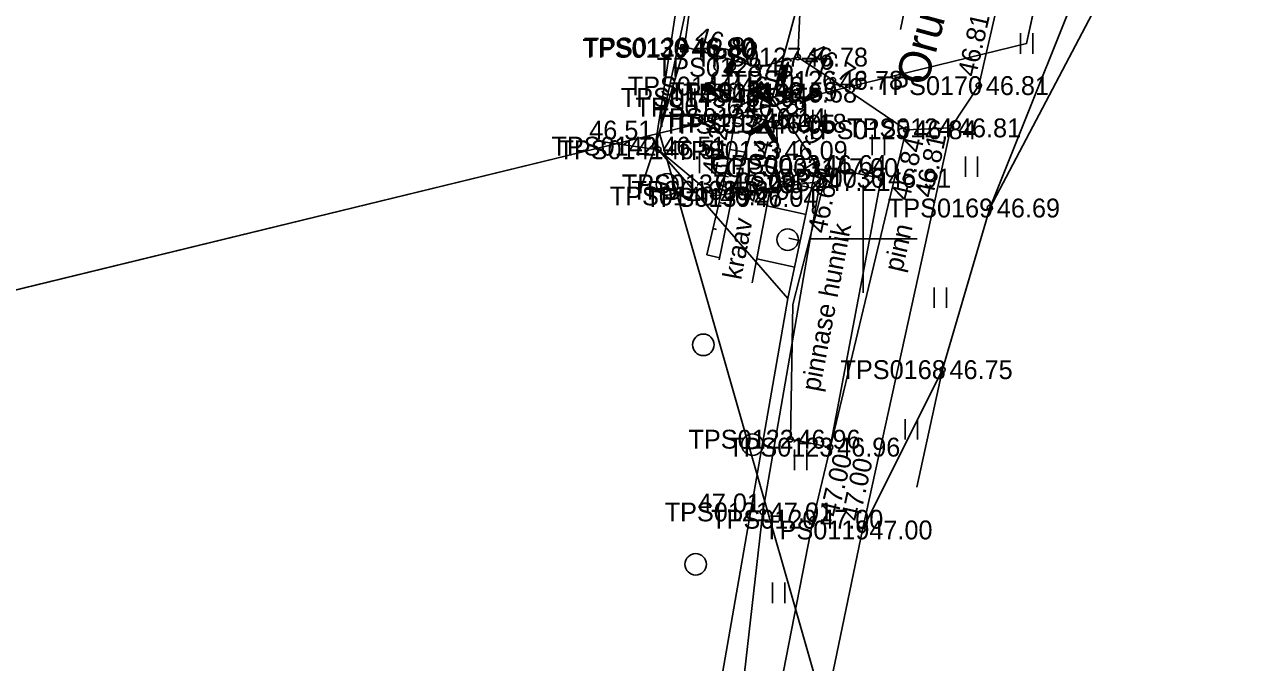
# Model space of a CAD drawing. Extents: x 551623 to 559850, y 6561220 to 6567135.
# Drawn here: x 557118.91 to 557164.83, y 6565234.3 to 6565257.94 of the extents above; entities that cross this region are included whole.
import ezdxf

# ---------------------------------------------------------------- set-up
doc = ezdxf.new("R2010")
doc.units = 0
for name, color, linetype in [('AED', 7, 'Continuous'), ('HALJASTUS', 7, 'Continuous'), ('KORGUS-EH2000', 7, 'Continuous'), ('MOOTKORG-EH2000', 7, 'Continuous'), ('MOOTMPUNKT', 7, 'Continuous'), ('MOOTNR', 7, 'Continuous'), ('MOOTPIIR', 7, 'Continuous'), ('PIIR', 7, 'Continuous'), ('PUU', 7, 'Continuous'), ('RELJEEF', 7, 'Continuous'), ('TEE', 7, 'Continuous'), ('TRUUP', 7, 'Continuous'), ('VEEKOGU', 7, 'Continuous'), ('VORK', 7, 'Continuous'), ('VTRASS', 7, 'Continuous')]:
    doc.layers.add(name, color=color, linetype=linetype)

msp = doc.modelspace()

# ---------------------------------------------------------------- linework, layer by layer
at = {"layer": 'AED'}
for p, q in [((557143.941, 6565261.247), (557143.366, 6565257.062)), ((557142.29, 6565253.435), (557143.366, 6565257.062)), ((557143.241, 6565257.187), (557143.241, 6565256.937)), ((557143.241, 6565257.187), (557143.491, 6565257.187)), ((557143.491, 6565257.187), (557143.491, 6565256.937)), ((557143.241, 6565256.937), (557143.491, 6565256.937)), ((557142.29, 6565253.435), (557141.758, 6565251.869))]:
    msp.add_line(p, q, dxfattribs=at)
at = {"layer": 'HALJASTUS'}
for p, q in [((557155.832, 6565257.621), (557155.832, 6565256.859)), ((557156.288, 6565257.621), (557156.288, 6565256.859)), ((557143.305, 6565255.574), (557143.305, 6565254.813)), ((557143.761, 6565255.574), (557143.761, 6565254.813)), ((557148.133, 6565254.778), (557148.133, 6565254.017)), ((557148.588, 6565254.778), (557148.588, 6565254.017)), ((557150.33, 6565253.861), (557150.33, 6565253.1)), ((557150.785, 6565253.861), (557150.785, 6565253.1)), ((557143.926, 6565253.2), (557143.926, 6565252.439)), ((557144.381, 6565253.2), (557144.381, 6565252.439)), ((557153.788, 6565253.057), (557153.788, 6565252.296)), ((557154.244, 6565253.057), (557154.244, 6565252.296)), ((557152.636, 6565248.199), (557152.636, 6565247.438)), ((557153.091, 6565248.199), (557153.091, 6565247.438)), ((557151.556, 6565243.318), (557151.556, 6565242.556)), ((557152.011, 6565243.318), (557152.011, 6565242.556)), ((557147.455, 6565242.185), (557147.455, 6565241.424)), ((557147.911, 6565242.185), (557147.911, 6565241.424)), ((557146.642, 6565237.252), (557146.642, 6565236.491)), ((557147.097, 6565237.252), (557147.097, 6565236.491))]:
    msp.add_line(p, q, dxfattribs=at)
for points in [[(557160.696, 6565262.531), (557158.913, 6565261.679), (557154.696, 6565251.141), (557152.94, 6565245.148), (557151.992, 6565240.795)], [(557080.6, 6564949.797), (557081.994, 6564949.758), (557083.761, 6564949.634), (557084.85, 6564954.684), (557088.39, 6564972.135), (557092.671, 6564990.071), (557098.118, 6565013.362), (557102.508, 6565031.976), (557106.308, 6565047.212), (557108.422, 6565053.198), (557112.347, 6565074.468), (557116.373, 6565091.685), (557119.474, 6565105.647), (557123.53, 6565124.87), (557126.918, 6565142.595), (557132.509, 6565166.502), (557135.299, 6565179.266), (557140.482, 6565204.397), (557144.512, 6565224.347), (557146.277, 6565239.871), (557148.409, 6565252.12), (557144.45, 6565251.588), (557142.409, 6565253.301), (557140.179, 6565253.617)], [(557147.3, 6565242.569), (557147.395, 6565247.567), (557148.69, 6565252.637), (557150.663, 6565252.246), (557148.773, 6565242.274), (557147.3, 6565242.569)]]:
    msp.add_lwpolyline(points, dxfattribs=at)
for centre in [(557142.729, 6565252.016), (557147.2, 6565249.969), (557144.071, 6565246.069), (557145.897, 6565242.365), (557143.789, 6565237.929)]:
    msp.add_circle(centre, 0.4, dxfattribs=at)
at = {"layer": 'KORGUS-EH2000'}
for centre in [(557143.418, 6565257.109), (557147.574, 6565256.736), (557154.287, 6565255.68), (557146.443, 6565255.456), (557151.599, 6565254.043), (557153.253, 6565254.112), (557142.29, 6565253.435), (557148.274, 6565252.753), (557144.825, 6565252.036), (557145.699, 6565251.534), (557154.696, 6565251.141), (557152.94, 6565245.148), (557146.277, 6565239.871), (557148.142, 6565239.601), (557149.968, 6565239.204)]:
    msp.add_circle(centre, 0.1, dxfattribs=at)
at = {"layer": 'MOOTMPUNKT'}
for centre in [(557143.366, 6565257.062), (557143.418, 6565257.109), (557147.574, 6565256.736), (557146.125, 6565256.363), (557145.189, 6565255.665), (557148.875, 6565255.877), (557154.287, 6565255.68), (557144.863, 6565255.243), (557146.443, 6565255.456), (557147.169, 6565255.4), (557145.333, 6565254.884), (557146.009, 6565254.492), (557146.37, 6565254.249), (557146.785, 6565254.285), (557151.599, 6565254.043), (557153.253, 6565254.112), (557142.29, 6565253.435), (557142.409, 6565253.301), (557146.823, 6565253.275), (557148.274, 6565252.753), (557148.69, 6565252.637), (557144.825, 6565252.036), (557148.409, 6565252.12), (557150.663, 6565252.246), (557144.45, 6565251.588), (557145.189, 6565251.798), (557145.699, 6565251.534), (557154.696, 6565251.141), (557152.94, 6565245.148), (557147.3, 6565242.569), (557148.773, 6565242.274), (557146.277, 6565239.871), (557148.142, 6565239.601), (557149.968, 6565239.204)]:
    msp.add_circle(centre, 0.1, dxfattribs=at)
at = {"layer": 'MOOTPIIR'}
for points in [[(557164.249, 6565385.957), (557167.544, 6565372.263), (557165.401, 6565354.28), (557162.696, 6565342.728), (557162.268, 6565336.27), (557157.439, 6565317.153), (557155.935, 6565307.926), (557151.735, 6565289.044), (557149.372, 6565278.149), (557146.29, 6565272.268), (557145.471, 6565269.467), (557144.671, 6565269.034), (557142.29, 6565253.435), (557147.21, 6565247.782), (557143.206, 6565224.821), (557134.274, 6565179.647), (557106.885, 6565053.872), (557097.084, 6565015.291), (557081.994, 6564949.758), (557076.549, 6564924.696), (557075.627, 6564919.179)], [(557125.586, 6565124.718), (557129.321, 6565141.63), (557134.857, 6565166.343), (557137.424, 6565178.794), (557142.637, 6565203.979), (557146.779, 6565223.847), (557149.968, 6565239.204), (557152.94, 6565245.148), (557154.696, 6565251.141), (557160.696, 6565262.531), (557162.911, 6565274.526), (557177.821, 6565344.825), (557178.178, 6565346.672), (557182.564, 6565371.994), (557182.939, 6565377.409), (557185.371, 6565384.3)]]:
    msp.add_lwpolyline(points, dxfattribs=at)
at = {"layer": 'PIIR'}
for points in [[(557185.44, 6565385.02), (557181.84, 6565376.33), (557156.06, 6565257.24), (557142.45, 6565253.92), (557145.95, 6565270.23), (557148.7, 6565271.45), (557155.36, 6565302.23), (557166.6, 6565354.15), (557169.97, 6565369.7), (557178.6, 6565401.44)], [(557946.3, 6565071.8), (557149.85, 6565228.01), (557142.45, 6565253.92), (557156.06, 6565257.24), (557180.33, 6565369.34), (557588.3, 6565279.69)]]:
    msp.add_lwpolyline(points, dxfattribs=at)
for points in [[(557084.75, 6565286.04), (557145.95, 6565270.23), (557142.45, 6565253.92), (557063.92, 6565234.78), (557049.63, 6565252.78), (557079.7, 6565277.07)], [(556570.09, 6565180.67), (556591.74, 6565273.2), (556848.22, 6565213.26), (556849.69, 6565182.56), (556886.74, 6565191.59), (556924.89, 6565200.89), (556960.45, 6565209.56), (557008.05, 6565221.16), (557063.92, 6565234.78), (557142.45, 6565253.92), (557149.85, 6565228.01), (557118.41, 6565095.6), (557117.08, 6565090.14), (557111.29, 6565052.74)]]:
    msp.add_lwpolyline(points, close=True, dxfattribs=at)
at = {"layer": 'PUU'}
for p, q in [((557145.103, 6565255.718), (557144.623, 6565255.718)), ((557144.863, 6565255.243), (557144.863, 6565255.718)), ((557145.243, 6565255.243), (557144.863, 6565255.243))]:
    msp.add_line(p, q, dxfattribs=at)
for centre, radius, start, end in [((557144.863, 6565256.763), 0.277, 332.5799, 207.4201), ((557144.693, 6565256.416), 0.233, 109.0217, 253.1415), ((557145.033, 6565256.416), 0.233, 286.8508, 70.9859), ((557144.625, 6565255.956), 0.238, 90.0016, 269.3953), ((557145.1, 6565255.956), 0.238, 270.6047, 89.9984)]:
    msp.add_arc(centre, radius, start, end, dxfattribs=at)
at = {"layer": 'RELJEEF'}
for p, q in [((557144.834, 6565256.191), (557145.254, 6565256.831)), ((557145.034, 6565256.491), (557145.204, 6565256.566)), ((557145.084, 6565256.566), (557145.214, 6565256.626)), ((557145.254, 6565256.831), (557145.114, 6565256.076)), ((557145.129, 6565256.641), (557145.229, 6565256.681)), ((557145.179, 6565256.716), (557145.239, 6565256.741)), ((557145.229, 6565256.791), (557145.249, 6565256.801)), ((557146.814, 6565255.926), (557147.234, 6565256.566)), ((557147.234, 6565256.566), (557147.094, 6565255.811)), ((557147.209, 6565256.526), (557147.229, 6565256.536)), ((557144.834, 6565256.191), (557145.159, 6565256.331)), ((557144.834, 6565256.191), (557145.114, 6565256.076)), ((557144.834, 6565256.191), (557144.834, 6565256.191)), ((557144.884, 6565256.266), (557145.169, 6565256.386)), ((557144.899, 6565256.166), (557145.149, 6565256.271)), ((557144.934, 6565256.341), (557145.184, 6565256.446)), ((557144.964, 6565256.136), (557145.139, 6565256.211)), ((557144.984, 6565256.416), (557145.109, 6565256.471)), ((557145.034, 6565256.111), (557145.129, 6565256.151)), ((557145.099, 6565256.086), (557145.114, 6565256.091)), ((557145.109, 6565256.471), (557145.194, 6565256.506)), ((557146.864, 6565256.001), (557147.149, 6565256.121)), ((557146.914, 6565256.076), (557147.164, 6565256.181)), ((557146.964, 6565256.151), (557147.089, 6565256.206)), ((557147.014, 6565256.226), (557147.184, 6565256.301)), ((557147.064, 6565256.301), (557147.194, 6565256.361)), ((557147.089, 6565256.206), (557147.174, 6565256.241)), ((557147.109, 6565256.376), (557147.209, 6565256.416)), ((557147.159, 6565256.451), (557147.219, 6565256.476)), ((557144.192, 6565255.79), (557144.007, 6565255.55)), ((557144.062, 6565255.62), (557144.077, 6565255.52)), ((557144.107, 6565255.68), (557144.132, 6565255.495)), ((557144.147, 6565255.735), (557144.182, 6565255.465)), ((557144.192, 6565255.79), (557144.697, 6565255.22)), ((557144.192, 6565255.79), (557144.237, 6565255.44)), ((557144.192, 6565255.79), (557144.192, 6565255.79)), ((557144.252, 6565255.725), (557144.292, 6565255.415)), ((557144.312, 6565255.655), (557144.347, 6565255.39)), ((557145.672, 6565255.285), (557146.212, 6565255.83)), ((557146.382, 6565255.58), (557146.032, 6565255.645)), ((557146.342, 6565255.635), (557146.077, 6565255.69)), ((557146.302, 6565255.695), (557146.117, 6565255.73)), ((557146.262, 6565255.755), (557146.162, 6565255.775)), ((557146.222, 6565255.815), (557146.202, 6565255.815)), ((557146.382, 6565255.58), (557146.212, 6565255.83)), ((557146.814, 6565255.926), (557147.139, 6565256.066)), ((557146.814, 6565255.926), (557147.094, 6565255.811)), ((557146.814, 6565255.926), (557146.814, 6565255.926)), ((557146.879, 6565255.901), (557147.129, 6565256.006)), ((557146.944, 6565255.871), (557147.119, 6565255.946)), ((557147.014, 6565255.846), (557147.109, 6565255.886)), ((557147.079, 6565255.821), (557147.094, 6565255.826)), ((557144.697, 6565255.22), (557144.007, 6565255.55)), ((557144.017, 6565255.565), (557144.022, 6565255.545)), ((557144.372, 6565255.59), (557144.387, 6565255.45)), ((557144.387, 6565255.45), (557144.402, 6565255.36)), ((557144.427, 6565255.52), (557144.457, 6565255.335)), ((557144.487, 6565255.455), (557144.507, 6565255.31)), ((557144.547, 6565255.385), (557144.562, 6565255.285)), ((557144.607, 6565255.32), (557144.617, 6565255.255)), ((557144.667, 6565255.25), (557144.672, 6565255.23)), ((557146.382, 6565255.58), (557145.672, 6565255.285)), ((557145.712, 6565255.3), (557145.697, 6565255.305)), ((557145.797, 6565255.335), (557145.737, 6565255.35)), ((557145.882, 6565255.37), (557145.777, 6565255.39)), ((557145.962, 6565255.405), (557145.822, 6565255.435)), ((557146.047, 6565255.44), (557145.862, 6565255.475)), ((557145.997, 6565255.5), (557145.907, 6565255.52)), ((557146.212, 6565255.51), (557145.947, 6565255.56)), ((557146.172, 6565255.525), (557145.987, 6565255.285)), ((557146.677, 6565254.955), (557145.987, 6565255.285)), ((557146.297, 6565255.545), (557145.992, 6565255.605)), ((557146.132, 6565255.475), (557145.997, 6565255.5)), ((557145.997, 6565255.3), (557146.002, 6565255.28)), ((557146.042, 6565255.355), (557146.057, 6565255.255)), ((557146.087, 6565255.415), (557146.112, 6565255.23)), ((557146.127, 6565255.47), (557146.162, 6565255.2)), ((557146.172, 6565255.525), (557146.677, 6565254.955)), ((557146.172, 6565255.525), (557146.217, 6565255.175)), ((557146.172, 6565255.525), (557146.172, 6565255.525)), ((557146.232, 6565255.46), (557146.272, 6565255.15)), ((557146.292, 6565255.39), (557146.327, 6565255.125)), ((557146.352, 6565255.325), (557146.367, 6565255.185)), ((557146.367, 6565255.185), (557146.382, 6565255.095)), ((557146.382, 6565255.58), (557146.382, 6565255.58)), ((557146.407, 6565255.255), (557146.437, 6565255.07)), ((557146.467, 6565255.19), (557146.487, 6565255.045)), ((557147.652, 6565255.02), (557148.192, 6565255.565)), ((557148.362, 6565255.315), (557147.652, 6565255.02)), ((557147.942, 6565255.14), (557147.802, 6565255.17)), ((557148.027, 6565255.175), (557147.842, 6565255.21)), ((557147.977, 6565255.235), (557147.887, 6565255.255)), ((557148.192, 6565255.245), (557147.927, 6565255.295)), ((557148.277, 6565255.28), (557147.972, 6565255.34)), ((557148.112, 6565255.21), (557147.977, 6565255.235)), ((557148.362, 6565255.315), (557148.012, 6565255.38)), ((557148.322, 6565255.37), (557148.057, 6565255.425)), ((557148.282, 6565255.43), (557148.097, 6565255.465)), ((557148.242, 6565255.49), (557148.142, 6565255.51)), ((557148.202, 6565255.55), (557148.182, 6565255.55)), ((557148.362, 6565255.315), (557148.192, 6565255.565)), ((557148.362, 6565255.315), (557148.362, 6565255.315)), ((557145.69, 6565255.068), (557146.001, 6565254.465)), ((557146.527, 6565255.12), (557146.542, 6565255.02)), ((557146.587, 6565255.055), (557146.597, 6565254.99)), ((557146.647, 6565254.985), (557146.652, 6565254.965)), ((557147.692, 6565255.035), (557147.677, 6565255.04)), ((557147.777, 6565255.07), (557147.717, 6565255.085)), ((557147.862, 6565255.105), (557147.757, 6565255.125)), ((557145.228, 6565254.295), (557145.433, 6565254.258)), ((557147.089, 6565254.501), (557146.774, 6565254.288)), ((557147.65, 6565253.673), (557147.391, 6565253.498)), ((557145.052, 6565253.311), (557145.618, 6565253.21)), ((557148.211, 6565252.846), (557146.522, 6565251.701)), ((557144.876, 6565252.326), (557145.011, 6565252.302)), ((557148.088, 6565251.885), (557147.647, 6565251.979)), ((557144.662, 6565251.35), (557145.077, 6565251.251)), ((557147.879, 6565250.907), (557146.429, 6565251.217)), ((557144.431, 6565250.377), (557144.565, 6565250.345)), ((557147.67, 6565249.929), (557147.241, 6565250.021)), ((557144.2, 6565249.404), (557144.678, 6565249.29)), ((557147.461, 6565248.951), (557146.053, 6565249.252))]:
    msp.add_line(p, q, dxfattribs=at)
msp.add_lwpolyline([(557144.2, 6565249.404), (557144.825, 6565252.036), (557145.333, 6565254.884), (557146.443, 6565255.456), (557148.274, 6565252.753), (557147.21, 6565247.782)], dxfattribs=at)
at = {"layer": 'TEE'}
for points in [[(557183.232, 6565387.747), (557180.476, 6565375.389), (557176.433, 6565355.878), (557173.633, 6565342.83), (557169.356, 6565323.163), (557165.886, 6565305.625), (557164.412, 6565298.226), (557161.398, 6565286.244), (557159.166, 6565275.735), (557155.612, 6565261.442), (557154.287, 6565255.68), (557153.253, 6565254.112)], [(557166.544, 6565323.76), (557162.831, 6565306.498), (557161.125, 6565299.533), (557158.346, 6565287.356), (557155.878, 6565276.734), (557154.358, 6565273.233), (557152.664, 6565270.833), (557150.951, 6565269.861), (557148.006, 6565270.795), (557146.699, 6565268.321), (557148.632, 6565266.384), (557148.953, 6565264.866), (557147.773, 6565261.049), (557147.574, 6565256.736), (557148.875, 6565255.877), (557151.599, 6565254.043), (557153.253, 6565254.112)], [(557143.418, 6565257.109), (557146.125, 6565256.363), (557147.574, 6565256.736)], [(557151.599, 6565254.043), (557148.142, 6565239.601), (557145.139, 6565224.22), (557141.068, 6565204.281), (557135.589, 6565179.203), (557133.02, 6565166.503), (557127.624, 6565142.102), (557123.787, 6565124.807), (557120.351, 6565105.6), (557117.158, 6565091.476), (557113.323, 6565074.026), (557108.788, 6565053.228), (557107.559, 6565046.934), (557103.898, 6565031.709), (557099.352, 6565012.395), (557094.413, 6564992.404), (557090.71, 6564979.373), (557089.182, 6564971.991), (557085.443, 6564954.556), (557081.364, 6564935.912), (557077.034, 6564919.264), (557075.627, 6564919.179)], [(557078.816, 6564918.832), (557083.015, 6564935.832), (557087.143, 6564954.141), (557090.965, 6564971.768), (557092.72, 6564979.078), (557096.336, 6564991.967), (557101.554, 6565012.376), (557106.448, 6565034.481), (557109.034, 6565046.617), (557110.443, 6565052.774), (557115.089, 6565073.549), (557118.964, 6565091.1), (557122.094, 6565105.264), (557125.586, 6565124.718), (557129.321, 6565141.63), (557134.857, 6565166.343), (557137.424, 6565178.794), (557142.637, 6565203.979), (557146.779, 6565223.847), (557149.968, 6565239.204), (557153.253, 6565254.112)]]:
    msp.add_lwpolyline(points, dxfattribs=at)
at = {"layer": 'TRUUP'}
for p, q in [((557151.136, 6565271.914), (557146.37, 6565254.249)), ((557146.396, 6565254.346), (557145.721, 6565253.958)), ((557146.37, 6565254.249), (557145.757, 6565253.897)), ((557146.234, 6565254.089), (557146.225, 6565254.248)), ((557146.258, 6565254.103), (557146.249, 6565254.262)), ((557146.282, 6565254.117), (557146.274, 6565254.276)), ((557146.307, 6565254.131), (557146.298, 6565254.29)), ((557146.331, 6565254.145), (557146.322, 6565254.304)), ((557146.357, 6565254.129), (557146.347, 6565254.318)), ((557146.722, 6565253.636), (557146.37, 6565254.249)), ((557146.385, 6565254.08), (557146.371, 6565254.332)), ((557146.412, 6565254.032), (557146.395, 6565254.346)), ((557146.784, 6565253.672), (557146.396, 6565254.346)), ((557146.44, 6565253.984), (557146.423, 6565254.3)), ((557146.468, 6565253.936), (557146.45, 6565254.252)), ((557145.792, 6565253.835), (557145.721, 6565253.958)), ((557145.742, 6565253.922), (557145.74, 6565253.969)), ((557145.77, 6565253.873), (557145.764, 6565253.983)), ((557145.797, 6565253.838), (557145.788, 6565253.997)), ((557146.344, 6565254.152), (557145.792, 6565253.835)), ((557145.821, 6565253.852), (557145.813, 6565254.011)), ((557145.846, 6565253.866), (557145.837, 6565254.025)), ((557145.87, 6565253.88), (557145.861, 6565254.039)), ((557145.894, 6565253.893), (557145.885, 6565254.053)), ((557145.918, 6565253.907), (557145.91, 6565254.067)), ((557145.943, 6565253.921), (557145.934, 6565254.081)), ((557145.967, 6565253.935), (557145.958, 6565254.095)), ((557145.991, 6565253.949), (557145.982, 6565254.108)), ((557146.016, 6565253.963), (557146.007, 6565254.122)), ((557146.04, 6565253.977), (557146.031, 6565254.136)), ((557146.064, 6565253.991), (557146.055, 6565254.15)), ((557146.088, 6565254.005), (557146.08, 6565254.164)), ((557146.113, 6565254.019), (557146.104, 6565254.178)), ((557146.137, 6565254.033), (557146.128, 6565254.192)), ((557146.161, 6565254.047), (557146.152, 6565254.206)), ((557146.185, 6565254.061), (557146.177, 6565254.22)), ((557146.21, 6565254.075), (557146.201, 6565254.234)), ((557146.661, 6565253.601), (557146.344, 6565254.152)), ((557146.495, 6565253.888), (557146.478, 6565254.204)), ((557146.523, 6565253.84), (557146.506, 6565254.156)), ((557146.551, 6565253.792), (557146.533, 6565254.107)), ((557146.579, 6565253.743), (557146.561, 6565254.059)), ((557146.606, 6565253.695), (557146.589, 6565254.011)), ((557146.634, 6565253.647), (557146.616, 6565253.963)), ((557146.661, 6565253.601), (557146.644, 6565253.915)), ((557146.686, 6565253.615), (557146.672, 6565253.867)), ((557146.71, 6565253.629), (557146.7, 6565253.818)), ((557146.661, 6565253.601), (557146.784, 6565253.672)), ((557146.734, 6565253.643), (557146.727, 6565253.77)), ((557146.759, 6565253.657), (557146.755, 6565253.722))]:
    msp.add_line(p, q, dxfattribs=at)
at = {"layer": 'VEEKOGU'}
msp.add_lwpolyline([(557144.663, 6565249.214), (557145.189, 6565251.798), (557146.009, 6565254.492), (557146.785, 6565254.285), (557146.823, 6565253.275), (557145.884, 6565248.372)], dxfattribs=at)
at = {"layer": 'VORK'}
for p, q in [((557150, 6565252), (557150, 6565248)), ((557148, 6565250), (557152, 6565250))]:
    msp.add_line(p, q, dxfattribs=at)
at = {"layer": 'VTRASS'}
msp.add_lwpolyline([(557074.832, 6565487.185), (557086.837, 6565478.124), (557098.322, 6565467.615), (557113.182, 6565455.735), (557132.832, 6565440.255), (557143.572, 6565430.685), (557150.882, 6565422.295), (557154.292, 6565417.165), (557161.032, 6565403.465), (557169.662, 6565382.045), (557172.292, 6565370.285), (557172.182, 6565358.175), (557171.032, 6565351.615), (557169.532, 6565344.075), (557162.002, 6565307.055), (557155.322, 6565276.245), (557152.172, 6565261.595), (557151.382, 6565257.755)], dxfattribs=at)

# ---------------------------------------------------------------- texts
at = {"layer": 'HALJASTUS'}
msp.add_text('pinnase hunnik', height=0.7, rotation=79.2199, dxfattribs=at).set_placement((557148.382, 6565244.309))
at = {"layer": 'KORGUS-EH2000'}
for s, rotation, p in [(' 46.81', 77.0417, (557154.116, 6565255.719)), (' 46.80', 344.5856, (557143.464, 6565257.278)), (' 46.78', 326.5434, (557147.671, 6565256.883)), (' 46.59', 304.1174, (557146.587, 6565255.554)), (' 46.23', 79.8881, (557144.652, 6565252.067)), (' 46.04', 76.1228, (557146.039, 6565251.058)), (' 46.84', 76.5374, (557151.649, 6565251.128)), (' 46.81', 77.5739, (557152.52, 6565251.234)), (' 46.64', 77.9231, (557148.562, 6565249.914)), (' 47.00', 76.5374, (557148.993, 6565239.397)), (' 47.00', 77.5739, (557149.797, 6565239.242))]:
    msp.add_text(s, height=0.7, rotation=rotation, dxfattribs=at).set_placement(p)
for s, p in [(' 46.51', (557139.58, 6565253.681)), (' 46.69', (557154.696, 6565250.791)), (' 46.75', (557152.94, 6565244.798)), (' 47.01', (557143.605, 6565239.855))]:
    msp.add_text(s, height=0.7, dxfattribs=at).set_placement(p)
at = {"layer": 'MOOTKORG-EH2000'}
for s, p in [(' 46.80', (557143.418, 6565256.759)), (' 46.80', (557143.366, 6565256.712)), (' 46.78', (557147.574, 6565256.387)), (' 46.77', (557146.125, 6565256.013)), (' 46.78', (557148.875, 6565255.527)), (' 46.58', (557145.189, 6565255.315)), (' 46.59', (557146.443, 6565255.106)), (' 46.68', (557147.169, 6565255.05)), (' 46.81', (557154.287, 6565255.33)), (' 46.39', (557144.863, 6565254.893)), (' 46.29', (557145.333, 6565254.534)), (' 46.14', (557146.009, 6565254.142)), (' 46.05', (557146.37, 6565253.899)), (' 46.18', (557146.785, 6565253.935)), (' 46.84', (557151.599, 6565253.693)), (' 46.81', (557153.253, 6565253.763)), (' 46.51', (557142.29, 6565253.085)), (' 46.51', (557142.409, 6565252.951)), (' 46.09', (557146.823, 6565252.925)), (' 46.64', (557148.274, 6565252.403)), (' 47.00', (557148.69, 6565252.287)), (' 47.21', (557148.409, 6565251.77)), (' 46.91', (557150.663, 6565251.896)), (' 46.27', (557144.45, 6565251.238)), (' 46.23', (557144.825, 6565251.686)), (' 46.09', (557145.189, 6565251.447)), (' 46.04', (557145.699, 6565251.184)), (' 46.69', (557154.696, 6565250.791)), (' 46.75', (557152.94, 6565244.798)), (' 46.96', (557147.3, 6565242.219)), (' 46.96', (557148.773, 6565241.924)), (' 47.01', (557146.277, 6565239.521)), (' 47.00', (557148.142, 6565239.251)), (' 47.00', (557149.968, 6565238.854))]:
    msp.add_text(s, height=0.7, dxfattribs=at).set_placement(p)
at = {"layer": 'MOOTNR'}
for s, p in [('TPS0129 ', (557139.638, 6565256.759)), ('TPS0130 ', (557139.586, 6565256.712)), ('TPS0127 ', (557143.795, 6565256.387)), ('TPS0128 ', (557142.345, 6565256.013)), ('TPS0126 ', (557145.095, 6565255.527)), ('TPS0144 ', (557141.269, 6565255.315)), ('TPS0131 ', (557142.803, 6565255.106)), ('TPS0145 ', (557143.319, 6565255.05)), ('TPS0170 ', (557150.507, 6565255.33)), ('TPS0143 ', (557141.013, 6565254.893)), ('TPS0136 ', (557141.553, 6565254.534)), ('TPS0135 ', (557142.229, 6565254.142)), ('TPS0132 ', (557142.59, 6565253.899)), ('TPS0134 ', (557142.935, 6565253.935)), ('TPS0125 ', (557147.819, 6565253.693)), ('TPS0124 ', (557149.403, 6565253.763)), ('TPS0142 ', (557138.44, 6565253.085)), ('TPS0141 ', (557138.699, 6565252.951)), ('TPS0133 ', (557143.044, 6565252.925)), ('GPS0033 ', (557144.354, 6565252.403)), ('GPS0031 ', (557144.91, 6565252.287)), ('GPS0032 ', (557144.489, 6565251.77)), ('GPS0030 ', (557146.744, 6565251.896)), ('TPS0140 ', (557140.601, 6565251.238)), ('TPS0137 ', (557141.045, 6565251.686)), ('TPS0138 ', (557141.409, 6565251.447)), ('TPS0139 ', (557141.919, 6565251.184)), ('TPS0169 ', (557150.916, 6565250.791)), ('TPS0168 ', (557149.16, 6565244.798)), ('TPS0122 ', (557143.521, 6565242.219)), ('TPS0123 ', (557144.993, 6565241.924)), ('TPS0121 ', (557142.638, 6565239.521)), ('TPS0120 ', (557144.362, 6565239.251)), ('TPS0119 ', (557146.328, 6565238.854))]:
    msp.add_text(s, height=0.7, dxfattribs=at).set_placement(p)
at = {"layer": 'TEE'}
for s, height, rotation, p in [('Oru tee', 1.2, 74.8679, (557152.352, 6565255.617)), ('pinn', 0.7, 76.9138, (557151.441, 6565248.737))]:
    msp.add_text(s, height=height, rotation=rotation, dxfattribs=at).set_placement(p)
at = {"layer": 'VEEKOGU'}
msp.add_text('kraav', height=0.7, rotation=79.1113, dxfattribs=at).set_placement((557145.472, 6565248.451))

doc.saveas('drawing.dxf')
